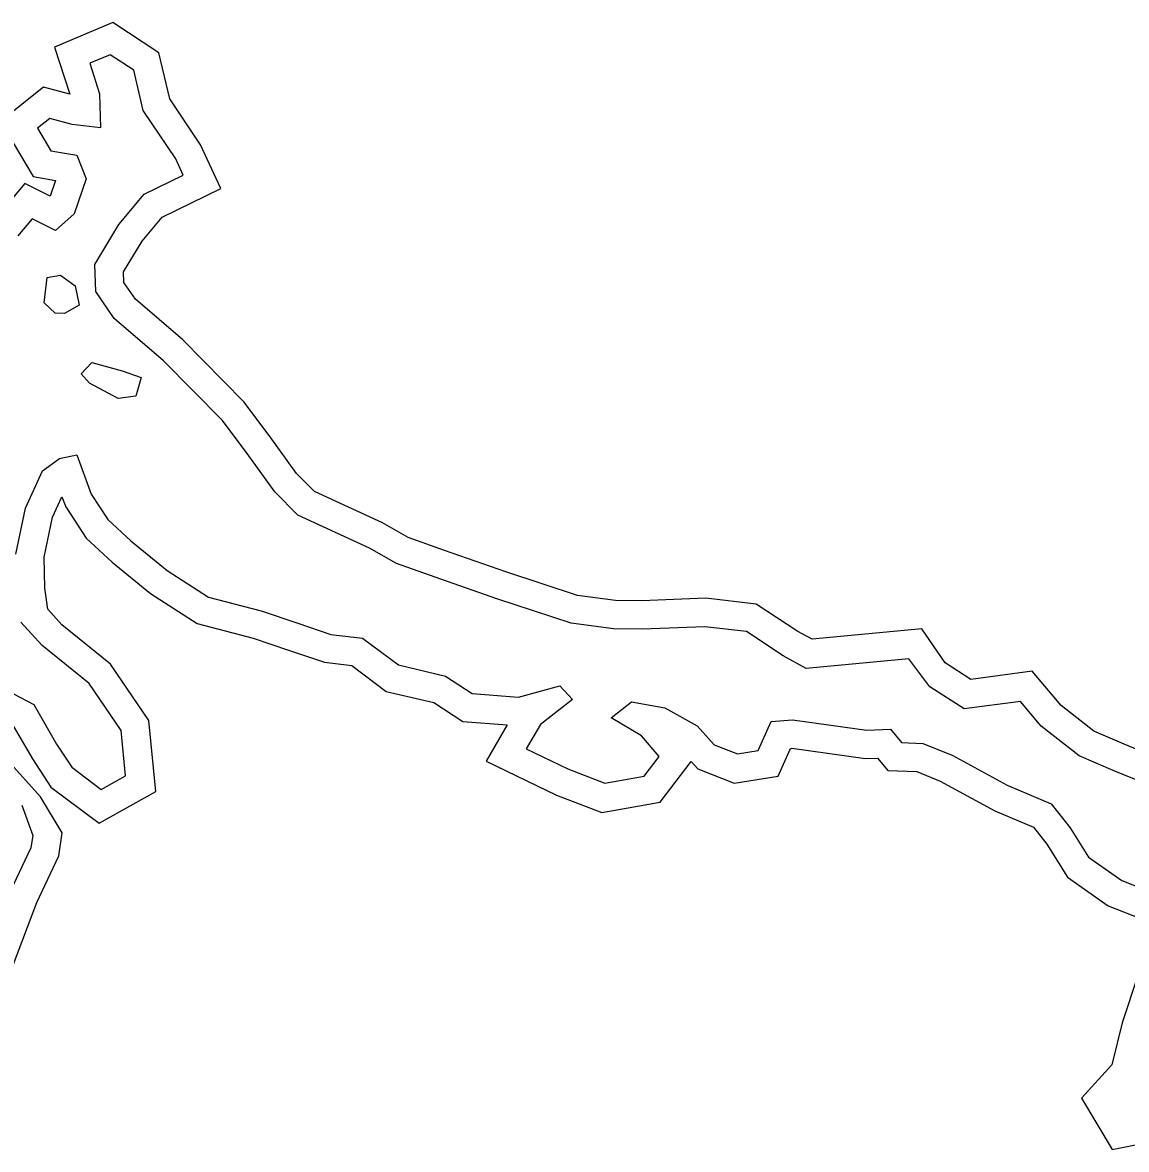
# Model space of a CAD drawing. Extents: x 2160437 to 2172832, y 205694 to 212444.
# Drawn here: x 2162807.8 to 2162924.2, y 210018.8 to 210137.7 of the extents above; entities that cross this region are included whole.
import ezdxf

# ---------------------------------------------------------------- set-up
doc = ezdxf.new("R2010")
doc.units = 0
doc.layers.add('RD_EX_H2O', color=7, linetype='Continuous')
doc.layers.add('RD_EX_VEG_ShrubLine', color=7, linetype='Continuous')

msp = doc.modelspace()

# ---------------------------------------------------------------- linework, layer by layer
at = {"layer": 'RD_EX_H2O'}
for points in [[(2162926.4, 210057.31), (2162922.85, 210058.77), (2162919.27, 210060.29), (2162915.27, 210063.45), (2162913.07, 210066.04), (2162907.15, 210065.25), (2162903.51, 210067.58), (2162901.28, 210070.55), (2162890.47, 210069.53), (2162888.05, 210070.84), (2162884.16, 210073.41), (2162879.77, 210073.91), (2162873.18, 210073.66), (2162870.14, 210073.69), (2162865.67, 210074.29), (2162861.81, 210075.58), (2162857.83, 210076.87), (2162851.34, 210079.14), (2162847.25, 210080.6), (2162844.43, 210082.21), (2162836.86, 210085.68), (2162834.42, 210088.15), (2162831.53, 210092.18), (2162828.9, 210095.69), (2162822.69, 210101.97), (2162817.48, 210106.44), (2162815.56, 210109.27), (2162815.45, 210112.13), (2162817.98, 210116.35), (2162820.65, 210119.54), (2162824.78, 210121.54), (2162823.98, 210123.27), (2162820.56, 210128.39), (2162819.55, 210132.61), (2162817.05, 210134.26), (2162814.91, 210133.35), (2162815.94, 210130.14), (2162816.03, 210126.56), (2162813.07, 210126.91), (2162810.71, 210127.54), (2162809.41, 210126.5), (2162810.82, 210124.13), (2162813.54, 210123.65), (2162814.54, 210121.17), (2162813.27, 210117.48), (2162811.29, 210115.72), (2162808.83, 210116.93), (2162807.32, 210115.14)], [(2162807.11, 210081.56), (2162808.13, 210086.44), (2162809.94, 210090.37), (2162811.72, 210091.68), (2162813.56, 210092.06), (2162815.08, 210087.91), (2162816.82, 210085.22), (2162819.25, 210083), (2162823.08, 210079.87), (2162827.45, 210077.03), (2162832.99, 210075.6), (2162836.85, 210074.3), (2162840.34, 210073.12), (2162843.69, 210072.71), (2162847.48, 210069.89), (2162852.42, 210068.72), (2162855.25, 210066.87), (2162860.12, 210066.5), (2162864.48, 210067.69), (2162865.82, 210066.25), (2162862.44, 210063.62), (2162860.94, 210061.05), (2162865.33, 210058.92), (2162869.22, 210057.44), (2162873.38, 210058.17), (2162874.96, 210060.23), (2162873.11, 210062.42), (2162869.89, 210064.33), (2162872.06, 210066), (2162875.55, 210065.36), (2162878.97, 210063.48), (2162880.78, 210061.48), (2162883.23, 210060.51), (2162885.42, 210060.86), (2162886.78, 210063.92), (2162889.02, 210064.12), (2162896.87, 210063.03), (2162899.37, 210063.13), (2162900.54, 210061.71), (2162902.78, 210061.62), (2162905.88, 210060.36), (2162911.66, 210057.2), (2162916.32, 210055.25), (2162918.3, 210052.7), (2162920.23, 210049.62), (2162923.75, 210047.16), (2162927.43, 210045.71)], [(2162806.88, 210066.85), (2162809.02, 210065.73), (2162811.42, 210061.55), (2162813.03, 210059.1), (2162816.13, 210056.76), (2162818.69, 210058.21), (2162818.22, 210062.97), (2162814.85, 210067.94), (2162809.91, 210071.93), (2162807.66, 210074.42)], [(2162806.57, 210046.02), (2162808.74, 210050.63), (2162808.93, 210051.87), (2162807.77, 210055.07)]]:
    msp.add_lwpolyline(points, dxfattribs=at)
for points in [[(2162810.12, 210108.09), (2162810.41, 210110.77), (2162811.83, 210110.99), (2162813.37, 210109.88), (2162813.79, 210107.84), (2162812.26, 210106.96), (2162811.25, 210106.99)], [(2162815.12, 210101.79), (2162818.33, 210100.91), (2162820.35, 210100.2), (2162819.78, 210098.23), (2162817.92, 210097.98), (2162814.88, 210099.62), (2162814, 210100.61)]]:
    msp.add_lwpolyline(points, close=True, dxfattribs=at)
at = {"layer": 'RD_EX_VEG_ShrubLine'}
for points in [[(2162927.5, 210060.1), (2162924.01, 210061.54), (2162920.81, 210062.9), (2162917.37, 210065.62), (2162914.3, 210069.23), (2162907.84, 210068.37), (2162905.13, 210070.11), (2162905.13, 210070.11), (2162902.68, 210073.69), (2162891.09, 210072.6), (2162889.59, 210073.42), (2162885.21, 210076.3), (2162879.88, 210076.92), (2162873.14, 210076.66), (2162870.35, 210076.69), (2162866.35, 210077.23), (2162862.75, 210078.43), (2162858.78, 210079.71), (2162852.34, 210081.97), (2162848.51, 210083.34), (2162845.8, 210084.88), (2162838.61, 210088.18), (2162836.72, 210090.09), (2162833.95, 210093.96), (2162831.17, 210097.65), (2162824.74, 210104.17), (2162819.74, 210108.46), (2162818.52, 210110.24), (2162818.48, 210111.36), (2162820.43, 210114.6), (2162822.54, 210117.12), (2162828.73, 210120.13), (2162826.61, 210124.74), (2162823.35, 210129.61), (2162822.2, 210134.46), (2162817.36, 210137.65), (2162811.21, 210135.04), (2162812.81, 210130.09), (2162810.02, 210130.83), (2162805.5, 210127.2), (2162808.95, 210121.42), (2162811.31, 210121), (2162810.73, 210119.33), (2162808.05, 210120.66), (2162805.08, 210117.14)], [(2162806.85, 210063.48), (2162808.86, 210059.98), (2162810.81, 210057.01), (2162815.9, 210053.19), (2162821.87, 210056.55), (2162821.13, 210064.02), (2162817.09, 210069.99), (2162811.98, 210074.11), (2162810.49, 210075.76), (2162810.16, 210078), (2162810.11, 210081.27), (2162811, 210085.49), (2162811.98, 210087.64), (2162812.38, 210086.56), (2162814.52, 210083.26), (2162817.29, 210080.73), (2162821.31, 210077.44), (2162826.23, 210074.25), (2162832.14, 210072.72), (2162835.89, 210071.46), (2162839.67, 210070.18), (2162842.54, 210069.83), (2162846.19, 210067.11), (2162851.21, 210065.92), (2162854.25, 210063.93), (2162858.94, 210063.58), (2162856.71, 210059.76), (2162864.14, 210056.17), (2162868.93, 210054.34), (2162875.06, 210055.42), (2162878.34, 210059.71), (2162879.03, 210058.95), (2162882.89, 210057.42), (2162887.5, 210058.15), (2162888.81, 210061.08), (2162888.95, 210061.1), (2162896.72, 210060.03), (2162898, 210060.07), (2162899.08, 210058.77), (2162902.13, 210058.64), (2162904.59, 210057.65), (2162910.36, 210054.49), (2162914.43, 210052.79), (2162915.84, 210050.98), (2162918.02, 210047.51), (2162922.33, 210044.5), (2162926.55, 210042.83)], [(2162806.28, 210036.74), (2162809.34, 210044.85), (2162811.64, 210049.75), (2162812.01, 210052.17), (2162809.71, 210055.97), (2162805.95, 210060.15)], [(2162925.43, 210037.03), (2162923.79, 210032.14), (2162922.72, 210027.71), (2162919.51, 210024.2), (2162922.75, 210018.79), (2162929.47, 210020.12)]]:
    msp.add_lwpolyline(points, dxfattribs=at)

doc.saveas('drawing.dxf')
